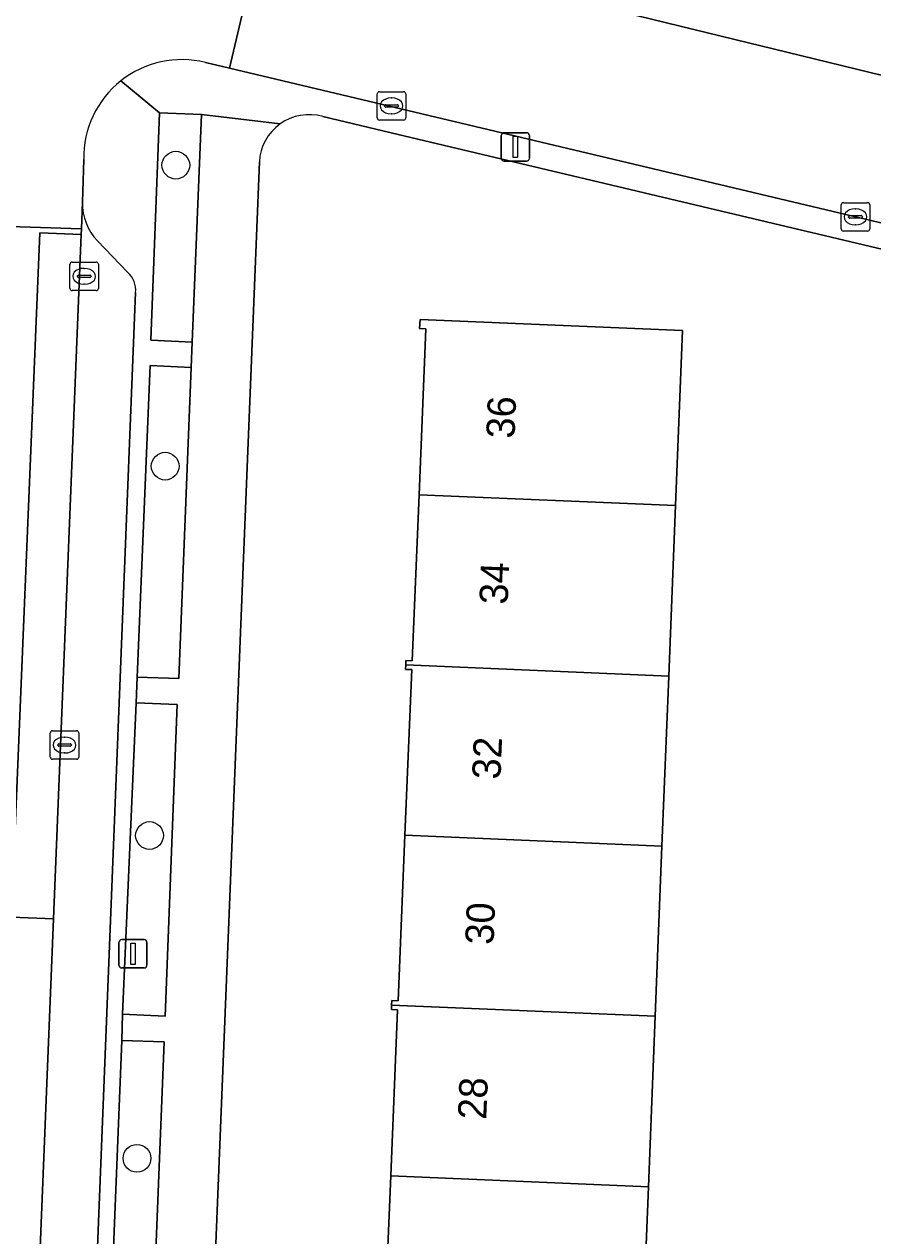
# Model space of a CAD drawing. Extents: x 160732 to 162107, y 387428 to 388479.
# Drawn here: x 161779.49 to 161809.4, y 387874.89 to 387917.6 of the extents above; entities that cross this region are included whole.
import ezdxf

# ---------------------------------------------------------------- set-up
doc = ezdxf.new("R2010")
doc.units = 0
for name, color, linetype in [('IMGEO_Boom', 7, 'Continuous'), ('IMGEO_Erf', 7, 'Continuous'), ('IMGEO_Groenvoorziening', 7, 'Continuous'), ('IMGEO_Kolk', 7, 'Continuous'), ('IMGEO_Lichtmast', 7, 'Continuous'), ('IMGEO_Pand', 7, 'Continuous'), ('IMGEO_Pand_nummerreeks', 7, 'Continuous'), ('IMGEO_Parkeervlak_open', 7, 'Continuous'), ('IMGEO_Rijbaan_lokaal_gesloten', 7, 'Continuous'), ('IMGEO_Rijbaan_lokaal_open', 7, 'Continuous'), ('IMGEO_Voetpad_open', 7, 'Continuous')]:
    doc.layers.add(name, color=color, linetype=linetype)

msp = doc.modelspace()

# ---------------------------------------------------------------- linework, layer by layer
at = {"layer": 'IMGEO_Boom'}
for centre in [(161784.835, 387912.635), (161784.46, 387902.022), (161783.908, 387888.999), (161783.464, 387877.618)]:
    msp.add_circle(centre, 0.489, dxfattribs=at)
at = {"layer": 'IMGEO_Erf'}
for points in [[(161845.81, 387900.941), (161819.496, 387907.33), (161819.198, 387899.666), (161818.081, 387869.544), (161816.814, 387869.58), (161813.14, 387869.806), (161813.437, 387875.994), (161813.727, 387882.012), (161814.016, 387888.03), (161814.305, 387894.048), (161814.762, 387894.029), (161815.01, 387900.231), (161814.354, 387900.259), (161814.597, 387906.336), (161817.748, 387906.221), (161817.799, 387907.519), (161814.277, 387908.382), (161814.327, 387908.585), (161792.675, 387913.72), (161790.013, 387914.349)], [(161787.78, 387912.752), (161786.033, 387869.364), (161788.107, 387869.255), (161794.063, 387869.041), (161793.955, 387866.033), (161793.846, 387863.026), (161793.738, 387860.018), (161787.782, 387860.233), (161783.692, 387860.379), (161783.389, 387852.286), (161783.097, 387844.472)], [(161792.168, 387871.154), (161792.412, 387877.003), (161792.655, 387882.851), (161792.436, 387882.859), (161792.442, 387883.021), (161792.449, 387883.183), (161792.669, 387883.175), (161792.913, 387889.011), (161793.156, 387894.847), (161792.936, 387894.855), (161792.943, 387895.013), (161792.949, 387895.171), (161793.169, 387895.163), (161793.41, 387901.016), (161793.651, 387906.869), (161793.431, 387906.877), (161793.444, 387907.19), (161802.701, 387906.804), (161802.454, 387900.631), (161802.214, 387894.618), (161801.974, 387888.625), (161801.733, 387882.625), (161801.493, 387876.616), (161801.247, 387870.485)]]:
    msp.add_lwpolyline(points, dxfattribs=at)
for centre, radius, start, end in [((161789.526, 387912.667), 1.748, 125.4958, 177.2053), ((161789.531, 387912.662), 1.755, 74.0461, 125.5213)]:
    msp.add_arc(centre, radius, start, end, dxfattribs=at)
at = {"layer": 'IMGEO_Groenvoorziening'}
for points in [[(161784.263, 387914.475), (161783.959, 387906.469), (161785.408, 387906.396), (161785.743, 387914.42)], [(161785.371, 387905.505), (161783.925, 387905.572), (161783.477, 387894.583), (161784.939, 387894.53)], [(161784.886, 387893.623), (161783.44, 387893.677), (161782.951, 387882.699), (161784.457, 387882.632)], [(161782.927, 387881.775), (161782.531, 387871.81), (161784.02, 387871.724), (161784.423, 387881.724)]]:
    msp.add_lwpolyline(points, close=True, dxfattribs=at)
at = {"layer": 'IMGEO_Kolk'}
for p, q in [((161791.938, 387914.299), (161791.938, 387915.151)), ((161792.013, 387915.225), (161792.865, 387915.225)), ((161792.426, 387915.005), (161792.451, 387915.005)), ((161792.939, 387915.151), (161792.939, 387914.299)), ((161792.197, 387914.719), (161792.197, 387914.731)), ((161792.635, 387914.682), (161792.237, 387914.682)), ((161792.24, 387914.768), (161792.638, 387914.768)), ((161792.681, 387914.731), (161792.681, 387914.719)), ((161792.865, 387914.225), (161792.013, 387914.225)), ((161792.449, 387914.445), (161792.424, 387914.445)), ((161808.295, 387910.387), (161808.295, 387911.239)), ((161808.37, 387911.313), (161809.222, 387911.313)), ((161808.783, 387911.093), (161808.808, 387911.093)), ((161809.296, 387911.239), (161809.296, 387910.387)), ((161808.554, 387910.807), (161808.554, 387910.819)), ((161808.992, 387910.77), (161808.594, 387910.77)), ((161808.597, 387910.856), (161808.995, 387910.856)), ((161809.038, 387910.819), (161809.038, 387910.807)), ((161809.222, 387910.313), (161808.37, 387910.313)), ((161808.806, 387910.533), (161808.781, 387910.533)), ((161781.104, 387908.29), (161781.104, 387909.142)), ((161781.179, 387909.216), (161782.031, 387909.216)), ((161781.592, 387908.996), (161781.617, 387908.996)), ((161782.105, 387909.142), (161782.105, 387908.29)), ((161781.363, 387908.71), (161781.363, 387908.722)), ((161781.801, 387908.673), (161781.403, 387908.673)), ((161781.406, 387908.759), (161781.804, 387908.759)), ((161781.847, 387908.722), (161781.847, 387908.71)), ((161782.031, 387908.216), (161781.179, 387908.216)), ((161781.615, 387908.436), (161781.59, 387908.436)), ((161780.411, 387891.764), (161780.411, 387892.616)), ((161780.486, 387892.69), (161781.338, 387892.69)), ((161780.899, 387892.47), (161780.924, 387892.47)), ((161781.412, 387892.616), (161781.412, 387891.764)), ((161780.67, 387892.184), (161780.67, 387892.196)), ((161781.108, 387892.147), (161780.71, 387892.147)), ((161780.713, 387892.233), (161781.111, 387892.233)), ((161780.922, 387891.91), (161780.897, 387891.91)), ((161781.154, 387892.196), (161781.154, 387892.184)), ((161781.338, 387891.69), (161780.486, 387891.69))]:
    msp.add_line(p, q, dxfattribs=at)
for points in [[(161791.938, 387914.299), (161791.938, 387915.151)], [(161792.013, 387915.225), (161792.865, 387915.225)], [(161792.939, 387915.151), (161792.939, 387914.299)], [(161792.865, 387914.225), (161792.013, 387914.225)], [(161808.295, 387910.387), (161808.295, 387911.239)], [(161808.37, 387911.313), (161809.222, 387911.313)], [(161809.296, 387911.239), (161809.296, 387910.387)], [(161809.222, 387910.313), (161808.37, 387910.313)], [(161781.104, 387908.29), (161781.104, 387909.142)], [(161781.179, 387909.216), (161782.031, 387909.216)], [(161782.105, 387909.142), (161782.105, 387908.29)], [(161782.031, 387908.216), (161781.179, 387908.216)], [(161780.411, 387891.764), (161780.411, 387892.616)], [(161780.486, 387892.69), (161781.338, 387892.69)], [(161781.412, 387892.616), (161781.412, 387891.764)], [(161781.338, 387891.69), (161780.486, 387891.69)]]:
    msp.add_lwpolyline(points, dxfattribs=at)
for centre, radius, start, end in [((161792.015, 387915.149), 0.0765, 91.552, 178.448), ((161792.015, 387915.149), 0.0765, 91.552, 178.448), ((161792.863, 387915.149), 0.0765, 1.552, 88.448), ((161792.863, 387915.149), 0.0765, 1.552, 88.448), ((161792.237, 387914.728), 0.0403, 85.8775, 175.7526), ((161792.234, 387914.718), 0.0366, 178.938, 274.7102), ((161792.638, 387914.725), 0.043, 264.8664, 352.4533), ((161792.642, 387914.73), 0.0386, 1.7309, 96.639), ((161792.015, 387914.301), 0.0765, 181.552, 268.448), ((161792.015, 387914.301), 0.0765, 181.552, 268.448), ((161792.863, 387914.301), 0.0765, 271.552, 358.448), ((161792.863, 387914.301), 0.0765, 271.552, 358.448), ((161808.372, 387911.237), 0.0765, 91.552, 178.448), ((161808.372, 387911.237), 0.0765, 91.552, 178.448), ((161809.22, 387911.237), 0.0765, 1.552, 88.448), ((161809.22, 387911.237), 0.0765, 1.552, 88.448), ((161808.594, 387910.816), 0.0403, 85.8775, 175.7526), ((161808.591, 387910.806), 0.0366, 178.938, 274.7102), ((161808.995, 387910.813), 0.043, 264.8664, 352.4533), ((161808.999, 387910.818), 0.0386, 1.7309, 96.639), ((161808.372, 387910.389), 0.0765, 181.552, 268.448), ((161808.372, 387910.389), 0.0765, 181.552, 268.448), ((161809.22, 387910.389), 0.0765, 271.552, 358.448), ((161809.22, 387910.389), 0.0765, 271.552, 358.448), ((161781.181, 387909.14), 0.0765, 91.552, 178.448), ((161781.181, 387909.14), 0.0765, 91.552, 178.448), ((161782.029, 387909.14), 0.0765, 1.552, 88.448), ((161782.029, 387909.14), 0.0765, 1.552, 88.448), ((161781.403, 387908.719), 0.0403, 85.8775, 175.7526), ((161781.4, 387908.709), 0.0366, 178.938, 274.7102), ((161781.804, 387908.716), 0.043, 264.8664, 352.4533), ((161781.808, 387908.721), 0.0386, 1.7309, 96.639), ((161781.181, 387908.292), 0.0765, 181.552, 268.448), ((161781.181, 387908.292), 0.0765, 181.552, 268.448), ((161782.029, 387908.292), 0.0765, 271.552, 358.448), ((161782.029, 387908.292), 0.0765, 271.552, 358.448), ((161780.488, 387892.614), 0.0765, 91.552, 178.448), ((161780.488, 387892.614), 0.0765, 91.552, 178.448), ((161781.336, 387892.614), 0.0765, 1.552, 88.448), ((161781.336, 387892.614), 0.0765, 1.552, 88.448), ((161780.71, 387892.193), 0.0403, 85.8775, 175.7526), ((161780.707, 387892.183), 0.0366, 178.938, 274.7102), ((161781.111, 387892.19), 0.043, 264.8664, 352.4533), ((161781.115, 387892.195), 0.0386, 1.7309, 96.639), ((161780.488, 387891.766), 0.0765, 181.552, 268.448), ((161780.488, 387891.766), 0.0765, 181.552, 268.448), ((161781.336, 387891.766), 0.0765, 271.552, 358.448), ((161781.336, 387891.766), 0.0765, 271.552, 358.448)]:
    msp.add_arc(centre, radius, start, end, dxfattribs=at)
for centre, major_axis, ratio, start_param, end_param in [((161792.425, 387914.725), (-0.387, 0.002), 0.722429, 4.712389, 7.853982), ((161792.45, 387914.725), (-0.39, 0.002), 0.717154, 1.570796, 4.712389), ((161808.782, 387910.813), (-0.387, 0.002), 0.722429, 4.712389, 7.853982), ((161808.807, 387910.813), (-0.39, 0.002), 0.717154, 1.570796, 4.712389), ((161781.591, 387908.716), (-0.387, 0.002), 0.722429, 4.712389, 7.853982), ((161781.616, 387908.716), (-0.39, 0.002), 0.717154, 1.570796, 4.712389), ((161780.898, 387892.19), (-0.387, 0.002), 0.722429, 4.712389, 7.853982), ((161780.923, 387892.19), (-0.39, 0.002), 0.717154, 1.570796, 4.712389)]:
    msp.add_ellipse(centre, major_axis=major_axis, ratio=ratio, start_param=start_param, end_param=end_param, dxfattribs=at)
at = {"layer": 'IMGEO_Lichtmast'}
for p, q in [((161796.309, 387912.879), (161796.309, 387913.679)), ((161796.309, 387913.679), (161796.309, 387912.879)), ((161796.409, 387913.779), (161797.199, 387913.779)), ((161797.199, 387913.779), (161796.409, 387913.779)), ((161797.299, 387913.679), (161797.299, 387912.879)), ((161797.299, 387912.879), (161797.299, 387913.679)), ((161797.199, 387912.779), (161796.409, 387912.779)), ((161796.409, 387912.779), (161797.199, 387912.779)), ((161782.827, 387884.428), (161782.827, 387885.228)), ((161782.827, 387885.228), (161782.827, 387884.428)), ((161782.927, 387885.328), (161783.717, 387885.328)), ((161783.717, 387885.328), (161782.927, 387885.328)), ((161783.817, 387885.228), (161783.817, 387884.428)), ((161783.817, 387884.428), (161783.817, 387885.228)), ((161783.717, 387884.328), (161782.927, 387884.328)), ((161782.927, 387884.328), (161783.717, 387884.328))]:
    msp.add_line(p, q, dxfattribs=at)
for points in [[(161796.729, 387913.654), (161796.879, 387913.654), (161796.879, 387912.904), (161796.729, 387912.904), (161796.729, 387913.654)], [(161783.247, 387885.203), (161783.397, 387885.203), (161783.397, 387884.453), (161783.247, 387884.453), (161783.247, 387885.203)]]:
    msp.add_lwpolyline(points, dxfattribs=at)
for centre, start, end in [((161796.409, 387913.679), 90, 180), ((161796.409, 387913.679), 90, 180), ((161797.199, 387913.679), 0, 90), ((161797.199, 387913.679), 360, 90), ((161796.409, 387912.879), 180, 270), ((161796.409, 387912.879), 180, 270), ((161797.199, 387912.879), 270, 0), ((161797.199, 387912.879), 270, 0), ((161782.927, 387885.228), 90, 180), ((161782.927, 387885.228), 90, 180), ((161783.717, 387885.228), 0, 90), ((161783.717, 387885.228), 360, 90), ((161782.927, 387884.428), 180, 270), ((161782.927, 387884.428), 180, 270), ((161783.717, 387884.428), 270, 0), ((161783.717, 387884.428), 270, 0)]:
    msp.add_arc(centre, 0.1, start, end, dxfattribs=at)
at = {"layer": 'IMGEO_Pand'}
for points in [[(161802.454, 387900.631), (161802.701, 387906.804), (161793.444, 387907.19), (161793.431, 387906.877), (161793.651, 387906.869), (161793.41, 387901.016)], [(161802.214, 387894.618), (161802.454, 387900.631), (161793.41, 387901.016), (161793.169, 387895.163), (161792.949, 387895.171), (161792.943, 387895.013)], [(161792.943, 387895.013), (161792.936, 387894.855), (161793.156, 387894.847), (161792.913, 387889.011), (161801.974, 387888.625), (161802.214, 387894.618)], [(161792.913, 387889.011), (161792.669, 387883.175), (161792.449, 387883.183), (161792.442, 387883.021), (161801.733, 387882.625), (161801.974, 387888.625)], [(161792.442, 387883.021), (161792.436, 387882.859), (161792.655, 387882.851), (161792.412, 387877.003), (161801.493, 387876.616), (161801.733, 387882.625)], [(161792.412, 387877.003), (161792.168, 387871.154), (161791.948, 387871.162), (161791.936, 387870.866), (161801.247, 387870.485), (161801.493, 387876.616)]]:
    msp.add_lwpolyline(points, close=True, dxfattribs=at)
at = {"layer": 'IMGEO_Parkeervlak_open'}
for points in [[(161781.542, 387911.328), (161781.504, 387910.393), (161781.495, 387910.187), (161780.518, 387886.057), (161779.939, 387871.561)], [(161783.136, 387908.865), (161782.074, 387909.971)], [(161781.876, 387869.622), (161781.964, 387871.833), (161783.417, 387908.144)]]:
    msp.add_lwpolyline(points, dxfattribs=at)
for centre, radius, start, end in [((161783.432, 387911.286), 1.89, 178.7286, 224.0859), ((161782.552, 387908.222), 0.869, 354.8512, 47.7341)]:
    msp.add_arc(centre, radius, start, end, dxfattribs=at)
at = {"layer": 'IMGEO_Rijbaan_lokaal_gesloten'}
for points in [[(161776.753, 387928.862), (161778.235, 387928.863), (161777.512, 387910.525), (161781.504, 387910.393), (161781.542, 387911.328), (161781.588, 387912.841)], [(161785.879, 387916.257), (161786.733, 387916.058), (161787.933, 387921.205), (161785.734, 387921.743)]]:
    msp.add_lwpolyline(points, dxfattribs=at)
for points in [[(161781.504, 387910.393), (161777.512, 387910.525), (161776.555, 387886.23), (161779.043, 387886.121), (161780.038, 387910.247), (161781.495, 387910.187)], [(161781.495, 387910.187), (161780.038, 387910.247), (161779.043, 387886.121), (161780.518, 387886.057)], [(161780.518, 387886.057), (161779.043, 387886.121), (161777.342, 387844.91), (161778.882, 387844.846), (161779.417, 387858.708), (161779.939, 387871.561)]]:
    msp.add_lwpolyline(points, close=True, dxfattribs=at)
for centre, radius, start, end in [((161785.049, 387912.897), 3.461, 76.1306, 128.5407), ((161785.049, 387912.896), 3.462, 128.5275, 180.9086)]:
    msp.add_arc(centre, radius, start, end, dxfattribs=at)
at = {"layer": 'IMGEO_Rijbaan_lokaal_open'}
msp.add_lwpolyline([(161867.079, 387901.659), (161860.044, 387903.395), (161852.745, 387905.196), (161837.46, 387908.968), (161830.253, 387910.746), (161817.561, 387913.878), (161810.716, 387915.566), (161794.958, 387919.422), (161793.475, 387919.759), (161787.933, 387921.205), (161786.733, 387916.058), (161814.541, 387909.45), (161818.063, 387908.587), (161846.062, 387901.727)], dxfattribs=at)
at = {"layer": 'IMGEO_Voetpad_open'}
for points in [[(161786.251, 387925.991), (161785.734, 387921.743), (161787.933, 387921.205), (161788.217, 387922.214), (161793.758, 387920.801), (161793.475, 387919.759), (161794.958, 387919.422), (161810.716, 387915.566), (161810.833, 387916.048), (161817.678, 387914.357), (161817.561, 387913.878), (161830.253, 387910.746), (161830.367, 387911.218), (161837.573, 387909.435), (161837.46, 387908.968), (161852.745, 387905.196), (161852.856, 387905.659), (161860.158, 387903.87), (161860.044, 387903.395), (161867.079, 387901.659)], [(161786.733, 387916.058), (161785.879, 387916.257)], [(161790.013, 387914.349), (161792.675, 387913.72), (161814.327, 387908.585), (161814.541, 387909.45), (161786.733, 387916.058)], [(161782.893, 387915.604), (161784.263, 387914.475), (161785.743, 387914.42), (161788.511, 387914.09)], [(161784.263, 387914.475), (161782.893, 387915.604)], [(161788.511, 387914.09), (161785.743, 387914.42), (161785.408, 387906.396), (161785.371, 387905.505), (161784.939, 387894.53), (161783.477, 387894.583), (161783.44, 387893.677), (161784.886, 387893.623), (161784.457, 387882.632), (161782.951, 387882.699), (161782.927, 387881.775), (161784.423, 387881.724), (161784.02, 387871.724), (161782.531, 387871.81), (161781.964, 387871.833), (161781.876, 387869.622)], [(161783.417, 387908.144), (161781.964, 387871.833), (161782.531, 387871.81), (161782.927, 387881.775), (161782.951, 387882.699), (161783.44, 387893.677), (161783.477, 387894.583), (161783.925, 387905.572), (161785.371, 387905.505), (161785.408, 387906.396), (161783.959, 387906.469), (161784.263, 387914.475)], [(161781.588, 387912.841), (161781.542, 387911.328)], [(161780.969, 387869.875), (161780.59, 387860.298), (161783.692, 387860.379), (161787.782, 387860.233), (161787.89, 387863.24), (161787.999, 387866.248), (161788.107, 387869.255), (161786.033, 387869.364), (161787.78, 387912.752)], [(161782.074, 387909.971), (161783.136, 387908.865)]]:
    msp.add_lwpolyline(points, dxfattribs=at)
for centre, radius, start, end in [((161785.049, 387912.897), 3.461, 76.1306, 128.5407), ((161785.049, 387912.896), 3.462, 128.5275, 180.9086), ((161789.526, 387912.667), 1.748, 125.4958, 177.2053), ((161789.531, 387912.662), 1.755, 74.0461, 125.5213), ((161783.432, 387911.286), 1.89, 178.7286, 224.0859), ((161782.552, 387908.222), 0.869, 354.8512, 47.7341)]:
    msp.add_arc(centre, radius, start, end, dxfattribs=at)

# ---------------------------------------------------------------- texts
at = {"layer": 'IMGEO_Pand_nummerreeks'}
for s, rotation, p in [('36', 87.6455, (161796.774, 387902.983)), ('34', 87.6455, (161796.533, 387897.13)), ('32', 87.6112, (161796.277, 387890.964)), ('30', 87.6112, (161796.033, 387885.134)), ('28', 87.6159, (161795.776, 387878.968))]:
    msp.add_text(s, height=1, rotation=rotation, dxfattribs=at).set_placement(p)

doc.saveas('drawing.dxf')
